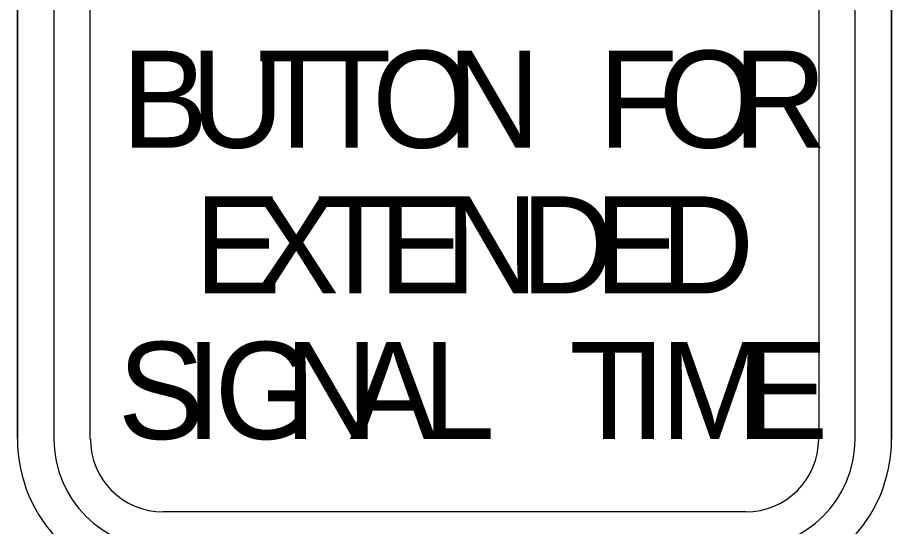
# Model space of a CAD drawing. Extents: x 99982 to 100176, y 99905 to 100011.
# Drawn here: x 100066.1175 to 100066.4212, y 99948.5482 to 99948.7251 of the extents above; entities that cross this region are included whole.
import ezdxf

# ---------------------------------------------------------------- set-up
doc = ezdxf.new("R2010")
doc.units = 0
doc.layers.add('TR_SN_ConstructionSigns', color=7, linetype='Continuous')

msp = doc.modelspace()

# ---------------------------------------------------------------- linework, layer by layer
at = {"layer": 'TR_SN_ConstructionSigns'}
for p, q in [((100066.11749, 99948.57859), (100066.11749, 99948.98359)), ((100066.11749, 99948.98359), (100066.11749, 99948.57859)), ((100066.11749, 99948.98359), (100066.11749, 99948.57859)), ((100066.13015, 99948.98359), (100066.13015, 99948.57859)), ((100066.1428, 99948.57859), (100066.1428, 99948.98359)), ((100066.39593, 99948.98359), (100066.39593, 99948.57859)), ((100066.40859, 99948.57859), (100066.40859, 99948.98359)), ((100066.42124, 99948.98359), (100066.42124, 99948.57859)), ((100066.42124, 99948.57859), (100066.42124, 99948.98359)), ((100066.42124, 99948.57859), (100066.42124, 99948.98359)), ((100066.37062, 99948.55327), (100066.16812, 99948.55327))]:
    msp.add_line(p, q, dxfattribs=at)
for centre, radius, start, end in [((100066.16812, 99948.57859), 0.05063, 180, 270), ((100066.16812, 99948.57859), 0.05063, 180, 270), ((100066.16812, 99948.57859), 0.05063, 180, 270), ((100066.16812, 99948.57859), 0.03797, 180, 270), ((100066.16812, 99948.57859), 0.02531, 180, 270), ((100066.37062, 99948.57859), 0.05063, 270, 0), ((100066.37062, 99948.57859), 0.05063, 270, 0), ((100066.37062, 99948.57859), 0.03797, 270, 0), ((100066.37062, 99948.57859), 0.02531, 270, 0), ((100066.37062, 99948.57859), 0.05063, 270, 0)]:
    msp.add_arc(centre, radius, start, end, dxfattribs=at)

# ---------------------------------------------------------------- texts
for s, p in [('B', (100066.15362, 99948.67984)), ('U', (100066.17768, 99948.67984)), ('T', (100066.20084, 99948.67984)), ('T', (100066.21987, 99948.67984)), ('O', (100066.24073, 99948.67984)), ('N', (100066.26672, 99948.67984)), ('F', (100066.31937, 99948.67984)), ('O', (100066.34022, 99948.67984)), ('R', (100066.36621, 99948.67984)), ('E', (100066.17892, 99948.62921)), ('X', (100066.19917, 99948.62921)), ('T', (100066.2211, 99948.62921)), ('E', (100066.24304, 99948.62921)), ('N', (100066.26599, 99948.62921)), ('D', (100066.29232, 99948.62921)), ('E', (100066.31797, 99948.62921)), ('D', (100066.34092, 99948.62921)), ('S', (100066.15236, 99948.57859)), ('G', (100066.18597, 99948.57859)), ('I', (100066.17585, 99948.57859)), ('N', (100066.21027, 99948.57859)), ('A', (100066.23295, 99948.57859)), ('L', (100066.25833, 99948.57859)), ('T', (100066.30929, 99948.57859)), ('I', (100066.33029, 99948.57859)), ('M', (100066.34095, 99948.57859)), ('E', (100066.36917, 99948.57859))]:
    msp.add_text(s, height=0.03375, dxfattribs=at).set_placement(p)

doc.saveas('drawing.dxf')
